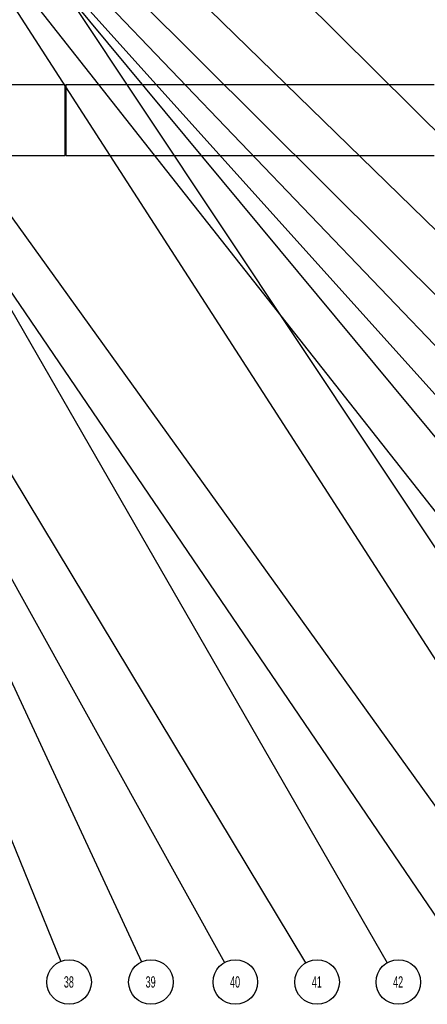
# Model space of a CAD drawing. Header units: inches. Extents: x 1802 to 2468, y -253 to -72.
# Tile 319 of 570: x 2085.81 to 2089.41, y -102.55 to -93.86. Entities that reach past the tile are written whole.
import ezdxf

# ---------------------------------------------------------------- set-up
doc = ezdxf.new("R2010")
doc.units = ezdxf.units.IN
doc.header["$LTSCALE"] = 0.5
doc.header["$MEASUREMENT"] = 0
doc.linetypes.add('HIDDEN', pattern=[0.225, 0.15, -0.075])
doc.layers.add('SID-M-S', color=105, linetype='Continuous')
doc.layers.add('SVD-M-S', color=8, linetype='Continuous')
doc.styles.add('SLDTEXTSTYLE0', font='TXT', dxfattribs={"width": 0.595745})

msp = doc.modelspace()

# ---------------------------------------------------------------- linework, layer by layer
at = {"layer": 'SID-M-S'}
for p, q in [((2080.39706, -87.25527), (2094.71594, -102.20627)), ((2080.39974, -87.25265), (2095.43008, -102.20959)), ((2079.38991, -87.37186), (2087.61394, -102.17638)), ((2079.39474, -87.36906), (2088.33003, -102.17991)), ((2079.90192, -87.69708), (2089.76067, -102.18571)), ((2080.2026, -87.91174), (2090.47396, -102.18866)), ((2082.78324, -88.19294), (2096.90685, -102.20977)), ((2081.60242, -88.40911), (2094.00297, -102.20206)), ((2081.96887, -88.40191), (2096.15539, -102.21113)), ((2081.86713, -89.72822), (2089.05084, -102.17796)), ((2082.78575, -89.7156), (2092.62425, -102.19387)), ((2083.21895, -90.01388), (2093.3425, -102.19705)), ((2081.23844, -90.03421), (2086.88106, -102.16997)), ((2081.32555, -90.25606), (2086.16774, -102.16612)), ((2084.54877, -91.87416), (2091.20432, -102.18308)), ((2085.0506, -91.87296), (2091.91487, -102.18459))]:
    msp.add_line(p, q, dxfattribs=at)
for centre in [(2086.24182, -102.34833), (2086.96399, -102.34833), (2087.70946, -102.34833), (2088.43163, -102.34833), (2089.14915, -102.34833)]:
    msp.add_circle(centre, 0.1967, dxfattribs=at)
at = {"layer": 'SVD-M-S', "linetype": 'Continuous', "lineweight": 25}
for p, q in [((2086.20523, -94.4306), (2085.46416, -94.4306)), ((2086.21224, -94.44986), (2086.20523, -94.4306)), ((2086.20523, -94.4306), (2086.20523, -95.0556)), ((2086.21224, -94.44986), (2086.21224, -95.03635)), ((2089.46416, -94.4306), (2086.21377, -94.4306)), ((2086.21377, -94.4306), (2086.21377, -95.0556)), ((2085.46416, -95.0556), (2086.20523, -95.0556)), ((2086.20523, -95.0556), (2086.21224, -95.03635)), ((2086.21377, -95.0556), (2089.46416, -95.0556))]:
    msp.add_line(p, q, dxfattribs=at)
at = {"layer": 'SVD-M-S', "linetype": 'HIDDEN', "lineweight": 18}
for p, q in [((2086.21224, -94.7431), (2086.21224, -94.44986)), ((2086.21224, -95.03635), (2086.21224, -94.7431))]:
    msp.add_line(p, q, dxfattribs=at)
at = {"layer": 'SVD-M-S', "linetype": 'Continuous', "lineweight": 25}
for centre, start, end in [((2086.21298, -94.44959), 200, 0), ((2086.21298, -95.03662), 0, 160)]:
    msp.add_arc(centre, 0.000787, start, end, dxfattribs=at)

# ---------------------------------------------------------------- texts
at = {"layer": 'SID-M-S', "char_height": 0.1, "attachment_point": 2, "style": 'SLDTEXTSTYLE0'}
for s, insert in [('38', (2086.23981, -102.29778)), ('39', (2086.96198, -102.29778)), ('40', (2087.70745, -102.29778)), ('41', (2088.42962, -102.29778)), ('42', (2089.14713, -102.29778))]:
    msp.add_mtext(s, dxfattribs=dict(at, insert=insert))

doc.saveas('drawing.dxf')
